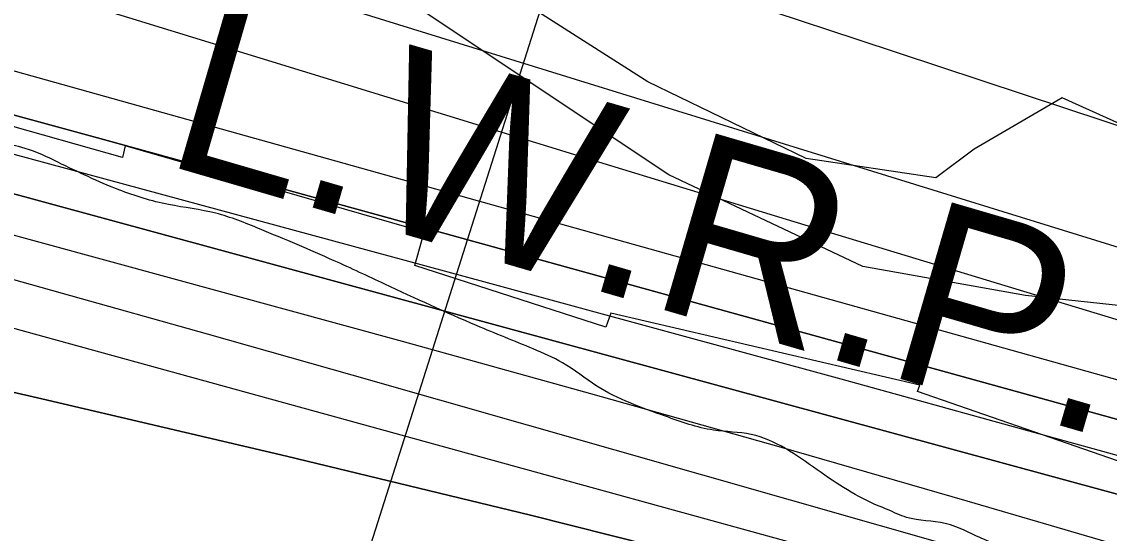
# Model space of a CAD drawing. Extents: x 3329297 to 3367176, y 649250 to 674653.
# Drawn here: x 3334603.9 to 3335094.8, y 671504.8 to 671735.7 of the extents above; entities that cross this region are included whole.
import ezdxf

# ---------------------------------------------------------------- set-up
doc = ezdxf.new("R2010")
doc.units = 0
for name, color, linetype in [('V-RIVR-EDGE', 7, 'Continuous'), ('V-RIVR-RANG', 7, 'Continuous'), ('V-RRAP-RVMT', 7, 'Continuous'), ('V-SITE-VEGE', 7, 'Continuous'), ('V-TOPO-DPTH', 7, 'Continuous'), ('V-TOPO-MAJR', 7, 'Continuous'), ('V-TOPO-MINR', 7, 'Continuous'), ('V-TOPO-WATR', 7, 'Continuous'), ('V-TOPO-WATR-IDEN', 7, 'Continuous'), ('V-WETL-SWMP', 7, 'Continuous')]:
    doc.layers.add(name, color=color, linetype=linetype)

msp = doc.modelspace()

# ---------------------------------------------------------------- linework, layer by layer
at = {"layer": 'V-RIVR-EDGE'}
msp.add_spline([(3339166.35, 669632.45), (3339148.52, 669636.37), (3339138.83, 669636.78), (3339122.94, 669641.48), (3339105.12, 669646.95), (3339096.99, 669652.01), (3339093.12, 669656.29), (3339089.26, 669664.44), (3339086.56, 669669.1), (3339078.82, 669674.94), (3339053.64, 669688.18), (3339028.47, 669702.21), (3339020.72, 669706.49), (3339018, 669704.17), (3339012.57, 669704.57), (3339008.7, 669708.07), (3339008.32, 669710.4), (3339007.94, 669713.12), (3339007.56, 669715.06), (3338988.58, 669723.63), (3338974.64, 669732.59), (3338973.09, 669734.53), (3338972.71, 669738.02), (3338974.27, 669740.35), (3338974.28, 669743.84), (3338966.94, 669753.94), (3338965.01, 669758.6), (3338963.85, 669760.54), (3338956.49, 669764.43), (3338944.87, 669769.5), (3338928.21, 669778.08), (3338920.86, 669785.07), (3338906.56, 669803.34), (3338897.28, 669814.22), (3338888, 669824.71), (3338880.26, 669833.26), (3338874.07, 669838.71), (3338867.87, 669840.27), (3338862.06, 669843), (3338858.57, 669843.01), (3338858.58, 669844.95), (3338858.24, 669867.83), (3338860.58, 669870.93), (3338861.75, 669873.25), (3338861.76, 669876.35), (3338860.21, 669879.46), (3338854.02, 669882.58), (3338849.02, 669903.14), (3338843.63, 669917.51), (3338832.81, 669931.11), (3338822.75, 669940.83), (3338804.56, 669955.22), (3338800.68, 669956.78), (3338796.03, 669956.79), (3338788.66, 669955.26), (3338782.44, 669952.17), (3338775.47, 669955.68), (3338770.44, 669960.35), (3338765.41, 669965.01), (3338754.18, 669972.41), (3338742.57, 669981.36), (3338728.24, 669988.76), (3338714.68, 669995), (3338701.13, 670003.56), (3338693.4, 670012.11), (3338687.99, 670020.27), (3338682.59, 670033.47), (3338677.18, 670040.46), (3338665.17, 670046.31), (3338655.1, 670048.66), (3338655.48, 670045.95), (3338653.54, 670045.56), (3338643.46, 670046.36), (3338635.32, 670050.26), (3338633, 670052.98), (3338626.41, 670055.33), (3338615.17, 670057.29), (3338608.97, 670058.08), (3338601.61, 670062.76), (3338592.32, 670069.37), (3338582.25, 670071.72), (3338574.11, 670074.46), (3338568.3, 670078.74), (3338562.5, 670084.57), (3338561.34, 670087.67), (3338554.75, 670088.85), (3338551.26, 670089.25), (3338548.94, 670091.97), (3338544.31, 670098.58), (3338517.19, 670108.73), (3338513.32, 670111.84), (3338511.39, 670115.72), (3338497.82, 670118.86), (3338480, 670125.88), (3338471.48, 670130.17), (3338466.45, 670134.83), (3338451.73, 670140.3), (3338441.26, 670142.65), (3338438.16, 670142.27), (3338431.18, 670145.39), (3338420.34, 670150.07), (3338407.93, 670152.43), (3338393.21, 670156.73), (3338378.49, 670165.69), (3338345.2, 670189.43), (3338316.55, 670206.56), (3338280.93, 670231.47), (3338237.55, 670254.45), (3338210.45, 670270.81), (3338182.57, 670289.88), (3338148.9, 670317.5), (3338126.07, 670336.94), (3338116.01, 670348.22), (3338106.73, 670356.77), (3338093.56, 670363.78), (3338076.9, 670368.87), (3338057.53, 670376.28), (3338042.81, 670383.3), (3338026.54, 670392.65), (3338007.18, 670402.39), (3337994, 670405.52), (3337971.52, 670413.34), (3337948.66, 670420.76), (3337916.51, 670434.03), (3337912.65, 670440.63), (3337911.11, 670448.78), (3337908.8, 670453.82), (3337904.54, 670455.77), (3337890.98, 670459.68), (3337883.62, 670464.74), (3337879.36, 670466.69), (3337872.38, 670467.1), (3337862.68, 670467.12), (3337849.88, 670465.99), (3337839.8, 670463.69), (3337826.22, 670462.56), (3337810.72, 670465.7), (3337802.19, 670469.21), (3337788.25, 670478.16), (3337779.73, 670480.51), (3337774.3, 670481.69), (3337768.89, 670486.74), (3337764.63, 670490.63), (3337755.72, 670494.92), (3337749.13, 670496.88), (3337745.26, 670497.27), (3337740.6, 670495.35), (3337738.66, 670496.13), (3337735.18, 670499.24), (3337729.76, 670503.52), (3337724.73, 670508.18), (3337720.08, 670512.07), (3337706.13, 670514.43), (3337677.86, 670531.18), (3337643.77, 670545.22), (3337600.78, 670567.05), (3337560.1, 670585.37), (3337510.14, 670611.87), (3337463.28, 670636.42), (3337442.36, 670644.22), (3337416.78, 670652.43), (3337405.55, 670657.5), (3337401.68, 670661.39), (3337400.13, 670663.33), (3337395.49, 670665.67), (3337388.89, 670666.07), (3337376.88, 670670.76), (3337362.94, 670677.77), (3337340.87, 670690.62), (3337309.5, 670706.99), (3337291.29, 670714.79), (3337276.18, 670722.97), (3337252.56, 670736.99), (3337220.04, 670756.85), (3337154.99, 670798.5), (3337124.41, 670821.07), (3337111.24, 670827.31), (3337094.19, 670832.78), (3337075.97, 670836.7), (3337050.39, 670842.59), (3337028.69, 670849.62), (3337007.78, 670860.53), (3336991.89, 670867.94), (3336983.37, 670871.06), (3336969.03, 670873.42), (3336939.95, 670875.43), (3336901.97, 670884.45), (3336863.6, 670895.79), (3336821.37, 670910.63), (3336786.5, 670926.23), (3336740.02, 670949.61), (3336682.31, 670976.12), (3336635.44, 670997.18), (3336603.68, 671013.55), (3336585.47, 671022.51), (3336583.15, 671026.4), (3336580.06, 671031.06), (3336576.19, 671034.56), (3336549.46, 671045.09), (3336500.24, 671058.01), (3336451.41, 671070.16), (3336425.44, 671074.49), (3336399.85, 671076.49), (3336361.07, 671078.91), (3336337.43, 671082.85), (3336313.4, 671088.34), (3336290.92, 671094.6), (3336280.46, 671097.34), (3336275.41, 671097.35), (3336257.58, 671097.39), (3336194.82, 671123.92), (3336129.35, 671154.33), (3336078.61, 671179.66), (3336032.91, 671203.04), (3335979.46, 671230.32), (3335943.05, 671245.54), (3335907.79, 671259.2), (3335894.23, 671264.66), (3335887.64, 671265.45), (3335873.31, 671273.63), (3335871.38, 671277.13), (3335862.86, 671281.41), (3335831.09, 671293.51), (3335799.33, 671308.72), (3335763.7, 671327.42), (3335724.58, 671346.9), (3335714.51, 671351.97), (3335703.27, 671355.1), (3335699.01, 671358.21), (3335680.04, 671369.9), (3335645.95, 671385.49), (3335603.71, 671399.17), (3335573.09, 671406.61), (3335518.06, 671419.93), (3335470.4, 671436.73), (3335433.98, 671449.62), (3335405.32, 671465.97), (3335397.96, 671471.03), (3335385.94, 671471.06), (3335366.94, 671468.78), (3335345.98, 671463.02), (3335338.62, 671464.59), (3335338.62, 671467.3), (3335339.03, 671475.83), (3335337.87, 671478.94), (3335334.39, 671482.05), (3335319.67, 671486.74), (3335303, 671491.05), (3335280.12, 671488.39), (3335259.15, 671479.52), (3335245.56, 671472.19), (3335233.15, 671471.44), (3335223.85, 671474.18), (3335210.68, 671481.97), (3335198.67, 671485.88), (3335156.4, 671487.53), (3335124.61, 671488.39), (3335114.13, 671484.92), (3335094.71, 671474.11), (3335085.4, 671473.36), (3335075.32, 671475.71), (3335065.63, 671477.67), (3335064.86, 671478.45), (3335067.59, 671483.1), (3335066.81, 671484.65), (3335063.72, 671489.31), (3335039.71, 671501.39), (3335020.73, 671509.2), (3335003.28, 671511.95), (3334994.76, 671515.46), (3334990.89, 671517.03), (3334963, 671533.38), (3334933.18, 671549.36), (3334916.12, 671551.34), (3334894.42, 671557.6), (3334863.43, 671571.25), (3334847.95, 671581.75), (3334834.78, 671587.99), (3334809.21, 671598.53), (3334767.76, 671617.24), (3334744.9, 671627.77), (3334711.2, 671642.2), (3334691.44, 671649.23), (3334670.12, 671653.16), (3334647.65, 671659.81), (3334620.14, 671672.29), (3334605.42, 671678.53), (3334581, 671683.24), (3334555.81, 671689.12), (3334542.23, 671688.38), (3334534.09, 671688.79), (3334531.39, 671696.55), (3334523.66, 671706.27), (3334505.85, 671714.84), (3334480.26, 671719.17), (3334460.49, 671721.93), (3334457, 671720.39), (3334455.05, 671716.91), (3334456.59, 671713.8), (3334463.19, 671714.56), (3334467.45, 671712.22), (3334467.44, 671710.28), (3334462.78, 671708.35), (3334446.88, 671706.84), (3334429.04, 671707.66), (3334403.46, 671713.93), (3334397.66, 671718.6), (3334391.46, 671722.88), (3334378.67, 671723.69), (3334340.28, 671727.27), (3334305.39, 671730.07), (3334290.26, 671730.11), (3334281.35, 671731.68), (3334271.66, 671734.81), (3334266.23, 671735.6), (3334258.08, 671732.9), (3334246.43, 671726.73), (3334241.39, 671726.35), (3334232.48, 671729.48), (3334218.91, 671729.9), (3334190.6, 671730.74), (3334178.97, 671731.94), (3334163.47, 671737.4), (3334156.1, 671736.65), (3334151.44, 671732.39), (3334148.33, 671732.4), (3334142.53, 671735.91), (3334132.83, 671736.32), (3334110.73, 671737.53), (3334106.86, 671739.48), (3334099.89, 671744.15), (3334081.28, 671748.08), (3334072.75, 671747.71), (3334041.74, 671753.61), (3334018.09, 671757.54), (3334010.35, 671760.28), (3333999.89, 671767.67), (3333992.15, 671771.95), (3333987.1, 671771.19), (3333984.38, 671768.48), (3333980.12, 671768.49), (3333976.64, 671772.77), (3333969.66, 671775.11), (3333958.81, 671778.24), (3333949.91, 671783.31), (3333945.64, 671782.93), (3333941.37, 671782.16), (3333931.3, 671788.01), (3333925.87, 671788.02), (3333915.4, 671788.82), (3333900.29, 671791.57), (3333878.2, 671798.61), (3333856.9, 671811.07), (3333845.68, 671822.73), (3333832.9, 671828.97), (3333818.18, 671834.82), (3333817.41, 671837.15), (3333813.53, 671837.55), (3333800.36, 671841.85), (3333795.71, 671844.96), (3333793.79, 671851.56), (3333792.24, 671854.28), (3333782.95, 671858.18), (3333767.85, 671869.46), (3333755.47, 671879.57), (3333746.17, 671884.64), (3333742.68, 671886.2), (3333733.76, 671885.83), (3333720.97, 671886.64), (3333714.38, 671889.76), (3333707.8, 671895.2), (3333701.62, 671902.59), (3333696.98, 671908.42), (3333690.4, 671913.09), (3333677.23, 671920.49), (3333664.47, 671934.87), (3333650.92, 671945.76), (3333635.04, 671952), (3333625.75, 671959.78), (3333617.63, 671968.72), (3333606.39, 671969.91), (3333600.97, 671974.19), (3333597.87, 671978.08), (3333590.14, 671988.96), (3333572.36, 672009.16), (3333553.4, 672029.38), (3333532.11, 672045.72), (3333511.21, 672062.06), (3333486.44, 672080.35), (3333466.3, 672090.87), (3333451.59, 672102.92), (3333445.79, 672109.53), (3333446.58, 672114.96), (3333429.16, 672126.25), (3333421.43, 672137.9), (3333420.68, 672148.76), (3333415.26, 672151.1), (3333404.71, 672151.61)], degree=3, dxfattribs=at)
at = {"layer": 'V-RIVR-RANG'}
msp.add_line((3335003.66, 672263.01), (3334580.02, 670928.64), dxfattribs=at)
at = {"layer": 'V-RRAP-RVMT'}
for p, q in [((3334649.3, 671674.34), (3334524.54, 671709.69)), ((3334650.52, 671679.62), (3334649.3, 671674.34)), ((3334785.49, 671640.67), (3334650.52, 671679.62)), ((3334781.28, 671625.72), (3334785.49, 671640.67)), ((3334867.54, 671597.8), (3334781.28, 671625.72)), ((3334869.78, 671604.15), (3334867.54, 671597.8)), ((3335009.36, 671571.67), (3334869.78, 671604.15)), ((3335008.31, 671568.73), (3335009.36, 671571.67)), ((3335122.99, 671529.04), (3335008.31, 671568.73))]:
    msp.add_line(p, q, dxfattribs=at)
at = {"layer": 'V-SITE-VEGE'}
for p, q in [((3334895.92, 671666.61), (3334782.78, 671741.95)), ((3334983.56, 671625.19), (3334895.92, 671666.61)), ((3335057.01, 671612.1), (3334983.56, 671625.19)), ((3335178.56, 671598.82), (3335057.01, 671612.1))]:
    msp.add_line(p, q, dxfattribs=at)
at = {"layer": 'V-TOPO-DPTH'}
for points in [[(3334414.81, 671708.42), (3335247.62, 671481.74), (3335254.98, 671479.69), (3335262.32, 671477.57), (3335269.64, 671475.37), (3335276.94, 671473.11), (3335284.21, 671470.77), (3335291.46, 671468.35), (3335298.68, 671465.85), (3335305.88, 671463.29), (3335880.48, 671254.56), (3335895, 671249.28), (3335909.52, 671243.98), (3335924.03, 671238.66), (3335938.54, 671233.32), (3335958.74, 671225.88), (3335963.14, 671224.26), (3335967.55, 671222.63), (3335971.95, 671221.01), (3335976.36, 671219.39), (3336088.25, 671178.28), (3336148.58, 671156.07), (3336208.9, 671133.8)], [(3336208.9, 671133.8), (3336148.58, 671156.07), (3336088.25, 671178.28), (3335976.36, 671219.39), (3335971.95, 671221.01), (3335967.55, 671222.63), (3335963.14, 671224.26), (3335958.74, 671225.88), (3335938.54, 671233.32), (3335924.03, 671238.66), (3335909.52, 671243.98), (3335895, 671249.28), (3335880.48, 671254.56), (3335305.88, 671463.29), (3335298.68, 671465.85), (3335291.46, 671468.35), (3335284.21, 671470.77), (3335276.94, 671473.11), (3335269.64, 671475.37), (3335262.32, 671477.57), (3335254.98, 671479.69), (3335247.62, 671481.74), (3334414.81, 671708.42)], [(3334571.7, 671701.28), (3334636.35, 671683.68), (3334700.98, 671665.97), (3334765.58, 671648.18), (3335271.14, 671508.5), (3335285.64, 671504.39), (3335300.1, 671500.15), (3335314.5, 671495.72), (3335328.86, 671491.16), (3335426.31, 671459.51), (3335489.28, 671438.79), (3335552.15, 671417.76), (3335614.86, 671396.25), (3335677.46, 671374.43), (3335919.24, 671289.15), (3335948.69, 671278.79), (3335978.15, 671268.47), (3336007.64, 671258.22), (3336037.13, 671247.99), (3336091.93, 671229.07), (3336148.79, 671209.27), (3336205.57, 671189.27)], [(3336568.33, 670959.43), (3336013.25, 671169.68), (3335986.6, 671179.73), (3335959.92, 671189.73), (3335933.22, 671199.65), (3335906.49, 671209.52), (3335826.24, 671239.01), (3335759.26, 671263.28), (3335692.15, 671287.15), (3335624.82, 671310.41), (3335557.36, 671333.28), (3335329.99, 671409.19), (3335304.86, 671417.39), (3335279.66, 671425.37), (3335254.36, 671433.01), (3335228.99, 671440.42), (3334753.05, 671576.09), (3334687.65, 671594.63), (3334622.21, 671613.06), (3334556.73, 671631.3)], [(3336568.33, 670959.43), (3336013.25, 671169.68), (3335986.6, 671179.73), (3335959.92, 671189.73), (3335933.22, 671199.65), (3335906.49, 671209.52), (3335826.24, 671239.01), (3335759.26, 671263.28), (3335692.15, 671287.15), (3335624.82, 671310.41), (3335557.36, 671333.28), (3335329.99, 671409.19), (3335304.86, 671417.39), (3335279.66, 671425.37), (3335254.36, 671433.01), (3335228.99, 671440.42), (3334753.05, 671576.09), (3334687.65, 671594.63), (3334622.21, 671613.06), (3334556.73, 671631.3)], [(3334388.23, 671617.01), (3334612.96, 671565.53), (3334723.34, 671539.65), (3334833.53, 671513.02), (3334943.44, 671485.27), (3335053.17, 671456.77), (3335248.59, 671404.94), (3335260.44, 671401.69), (3335272.25, 671398.31), (3335284, 671394.72), (3335295.71, 671391), (3335373.28, 671365.6), (3335423.66, 671348.82), (3335473.92, 671331.71), (3335524, 671314.09), (3335573.97, 671296.13), (3335929.91, 671166.13), (3335941.22, 671161.95), (3335952.51, 671157.69), (3335963.76, 671153.34), (3335974.98, 671148.92), (3336067.07, 671112.17), (3336124.17, 671088.97), (3336181.05, 671065.27)], [(3336181.05, 671065.27), (3336124.17, 671088.97), (3336067.07, 671112.17), (3335974.98, 671148.92), (3335963.76, 671153.34), (3335952.51, 671157.69), (3335941.22, 671161.95), (3335929.91, 671166.13), (3335573.97, 671296.13), (3335524, 671314.09), (3335473.92, 671331.71), (3335423.66, 671348.82), (3335373.28, 671365.6), (3335295.71, 671391), (3335284, 671394.72), (3335272.25, 671398.31), (3335260.44, 671401.69), (3335248.59, 671404.94), (3335053.17, 671456.77), (3334943.44, 671485.27), (3334833.53, 671513.02), (3334723.34, 671539.65), (3334612.96, 671565.53), (3334388.23, 671617.01)]]:
    msp.add_lwpolyline(points, dxfattribs=at)
at = {"layer": 'V-TOPO-MAJR'}
for points in [[(3334465.48, 671896.3), (3334643.39, 671838.51), (3334755.96, 671801.81), (3334868.47, 671764.96), (3334980.91, 671727.87), (3335093.3, 671690.62), (3335278.64, 671628.98), (3335304.71, 671621.28), (3335331.03, 671614.78), (3335357.74, 671610.08), (3335384.69, 671606.58), (3336027.26, 671563.57), (3336045.4, 671559.52), (3336063.42, 671555), (3336909.83, 671212.05)], [(3336745.9, 671099.99), (3335993.18, 671327.49), (3335992.53, 671327.69), (3335990.58, 671328.31), (3335986.29, 671329.71), (3335983.51, 671330.63), (3335980.72, 671331.57), (3335977.95, 671332.53), (3335975.18, 671333.49), (3335327.68, 671562.13), (3335322.77, 671563.85), (3335317.85, 671565.55), (3335312.93, 671567.23), (3335308, 671568.9), (3335303.06, 671570.53), (3335298.12, 671572.15), (3335293.16, 671573.72), (3335288.2, 671575.28), (3334446.57, 671835.68)]]:
    msp.add_lwpolyline(points, dxfattribs=at)
at = {"layer": 'V-TOPO-MINR'}
for points in [[(3336405.56, 671176.91), (3336006.54, 671304), (3335997.14, 671307.01), (3335987.76, 671310.06), (3335978.39, 671313.14), (3335969.03, 671316.26), (3335911.48, 671335.54), (3335873.36, 671348.32), (3335835.23, 671361.09), (3335797.11, 671373.87), (3335758.98, 671386.65), (3335374.73, 671515.47), (3335342.39, 671526.15), (3335309.99, 671536.64), (3335277.49, 671546.83), (3335244.93, 671556.82), (3335129.62, 671591.66), (3335039.38, 671618.99), (3334949.17, 671646.41), (3334858.99, 671673.97), (3334768.85, 671701.61), (3334439.84, 671802.75)], [(3335473.42, 671425.18), (3335444.03, 671435.69), (3335414.58, 671446.01), (3335385.02, 671456.03), (3335355.4, 671465.85), (3335309.65, 671480.76), (3335302.84, 671482.93), (3335296, 671485.04), (3335289.14, 671487.06), (3335282.26, 671489.01), (3335134.93, 671529.87), (3335054.36, 671552.14), (3334973.76, 671574.32), (3334893.12, 671596.36), (3334812.45, 671618.3), (3334402.65, 671729.38)], [(3336176.69, 671225.39), (3336021.06, 671277.58), (3336002.13, 671283.95), (3335983.21, 671290.35), (3335964.3, 671296.79), (3335945.39, 671303.26), (3335837.85, 671340.18), (3335765.13, 671364.96), (3335692.33, 671389.49), (3335619.41, 671413.68), (3335546.42, 671437.64), (3335348.84, 671501.94), (3335326.63, 671509.02), (3335304.37, 671515.91), (3335282.02, 671522.51), (3335259.61, 671528.93), (3334559.51, 671724.79)], [(3336205.57, 671189.27), (3336148.79, 671209.27), (3336091.93, 671229.07), (3336037.13, 671247.99), (3336007.64, 671258.22), (3335978.15, 671268.47), (3335948.69, 671278.79), (3335919.24, 671289.15), (3335677.46, 671374.43), (3335614.86, 671396.25), (3335552.15, 671417.76), (3335489.28, 671438.79), (3335426.31, 671459.51), (3335328.86, 671491.16), (3335314.5, 671495.72), (3335300.1, 671500.15), (3335285.64, 671504.39), (3335271.14, 671508.5), (3334765.58, 671648.18), (3334700.98, 671665.97), (3334636.35, 671683.68), (3334571.7, 671701.28)], [(3336645.9, 670952.8), (3336032.85, 671180.51), (3335998.29, 671193.33), (3335963.73, 671206.13), (3335929.15, 671218.91), (3335894.56, 671231.66), (3335882.46, 671236.12), (3335841.77, 671250.96), (3335801.02, 671265.63), (3335760.19, 671280.05), (3335719.29, 671294.3), (3335352.71, 671420.76), (3335318.7, 671432.25), (3335284.6, 671443.43), (3335250.35, 671454.17), (3335216.01, 671464.61), (3335115.47, 671494.46), (3335030.71, 671519.32), (3334945.84, 671543.82), (3334860.81, 671567.75), (3334775.68, 671591.32), (3334427.53, 671686.46)], [(3336568.33, 670959.43), (3336013.25, 671169.68), (3335986.6, 671179.73), (3335959.92, 671189.73), (3335933.22, 671199.65), (3335906.49, 671209.52), (3335826.24, 671239.01), (3335759.26, 671263.28), (3335692.15, 671287.15), (3335624.82, 671310.41), (3335557.36, 671333.28), (3335329.99, 671409.19), (3335304.86, 671417.39), (3335279.66, 671425.37), (3335254.36, 671433.01), (3335228.99, 671440.42), (3334753.05, 671576.09), (3334687.65, 671594.63), (3334622.21, 671613.06), (3334556.73, 671631.3)], [(3336275.84, 671049.71), (3335993.93, 671159.11), (3335975.07, 671166.37), (3335956.18, 671173.56), (3335937.25, 671180.64), (3335918.29, 671187.65), (3335735.55, 671254.61), (3335659.4, 671282.07), (3335583.06, 671309), (3335506.45, 671335.13), (3335429.65, 671360.73), (3335311.44, 671399.45), (3335293.57, 671405.16), (3335275.65, 671410.7), (3335257.65, 671415.99), (3335239.59, 671421.1), (3334519.31, 671619.54)], [(3336181.05, 671065.27), (3336124.17, 671088.97), (3336067.07, 671112.17), (3335974.98, 671148.92), (3335963.76, 671153.34), (3335952.51, 671157.69), (3335941.22, 671161.95), (3335929.91, 671166.13), (3335573.97, 671296.13), (3335524, 671314.09), (3335473.92, 671331.71), (3335423.66, 671348.82), (3335373.28, 671365.6), (3335295.71, 671391), (3335284, 671394.72), (3335272.25, 671398.31), (3335260.44, 671401.69), (3335248.59, 671404.94), (3335053.17, 671456.77), (3334943.44, 671485.27), (3334833.53, 671513.02), (3334723.34, 671539.65), (3334612.96, 671565.53), (3334388.23, 671617.01)]]:
    msp.add_lwpolyline(points, dxfattribs=at)
at = {"layer": 'V-TOPO-WATR'}
msp.add_lwpolyline([(3336208.9, 671133.8), (3336148.58, 671156.07), (3336088.25, 671178.28), (3335976.36, 671219.39), (3335971.95, 671221.01), (3335967.55, 671222.63), (3335963.14, 671224.26), (3335958.74, 671225.88), (3335938.54, 671233.32), (3335924.03, 671238.66), (3335909.52, 671243.98), (3335895, 671249.28), (3335880.48, 671254.56), (3335305.88, 671463.29), (3335298.68, 671465.85), (3335291.46, 671468.35), (3335284.21, 671470.77), (3335276.94, 671473.11), (3335269.64, 671475.37), (3335262.32, 671477.57), (3335254.98, 671479.69), (3335247.62, 671481.74), (3334414.81, 671708.42)], dxfattribs=at)
at = {"layer": 'V-WETL-SWMP'}
for p, q in [((3334886.55, 671708.54), (3334760.99, 671788.68)), ((3334958, 671673.88), (3334886.55, 671708.54)), ((3335073.57, 671701.32), (3335033.77, 671678.21)), ((3335142.6, 671670.1), (3335073.57, 671701.32)), ((3335033.77, 671678.21), (3335016.45, 671665.21)), ((3335016.45, 671665.21), (3334958, 671673.88))]:
    msp.add_line(p, q, dxfattribs=at)

# ---------------------------------------------------------------- texts
at = {"layer": 'V-TOPO-WATR-IDEN'}
msp.add_text('L.W.R.P.', height=83, rotation=343.746, dxfattribs=at).set_placement((3334666.2, 671671.92))

doc.saveas('drawing.dxf')
